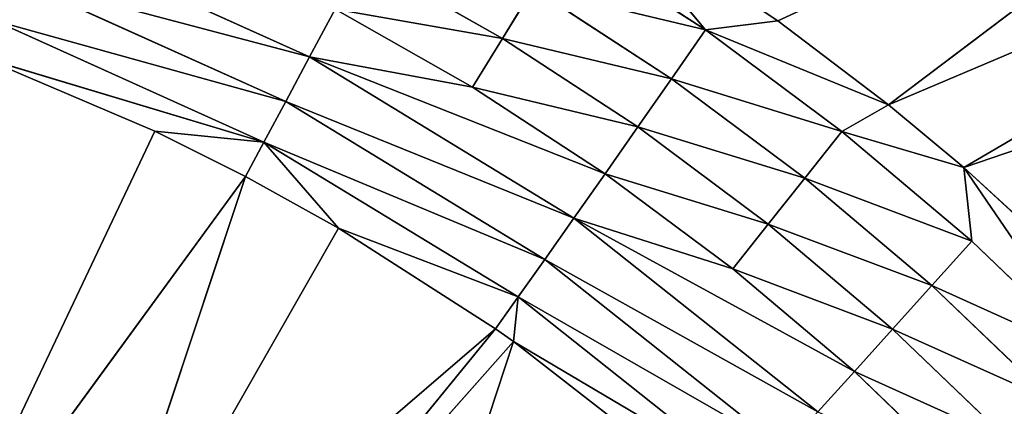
# Model space of a CAD drawing. Extents: x 0 to 605, y 0 to 400.
# Tile 574 of 656: x 310.11 to 318.84, y 221.7 to 225.13. Entities that reach past the tile are written whole.
import ezdxf

# ---------------------------------------------------------------- set-up
doc = ezdxf.new("R2010")
doc.units = 0
doc.header["$LTSCALE"] = 25.4
doc.layers.get('0').update_dxf_attribs({"linetype": 'CONTINUOUS'})

# ---------------------------------------------------------------- blocks, each defined once
blk = doc.blocks.new('ATLANTA610_-_S_STL')
at = {"color": 0}
for p, q in [((318.0842, 25.3451, 175.5123), (322.1481, 25.436, 172.4436)), ((318.0842, 25.3451, 175.5123), (322.1481, 25.436, 172.4436)), ((318.7541, 25.3349, 176.0663), (323.9319, 25.4298, 173.0327)), ((318.7541, 25.3349, 176.0663), (323.9319, 25.4298, 173.0327)), ((315.2075, 25.3549, 174.0289), (316.4621, 25.3371, 174.8477)), ((315.2075, 25.3549, 174.0289), (316.4621, 25.3371, 174.8477)), ((316.4621, 25.3371, 174.8477), (315.5294, 25.3816, 173.7242)), ((316.4621, 25.3371, 174.8477), (315.5294, 25.3816, 173.7242)), ((317.1035, 25.3596, 174.7686), (315.5294, 25.3816, 173.7242)), ((317.1035, 25.3596, 174.7686), (315.5294, 25.3816, 173.7242)), ((316.4621, 25.3371, 174.8477), (316.1605, 25.251, 175.2805)), ((316.4621, 25.3371, 174.8477), (316.1605, 25.251, 175.2805)), ((316.4621, 25.3371, 174.8477), (317.1035, 25.3596, 174.7686)), ((316.4621, 25.3371, 174.8477), (317.1035, 25.3596, 174.7686)), ((316.4621, 25.3371, 174.8477), (318.0842, 25.3451, 175.5123)), ((316.4621, 25.3371, 174.8477), (318.0842, 25.3451, 175.5123)), ((316.4621, 25.3371, 174.8477), (317.6717, 25.3189, 175.7482)), ((316.4621, 25.3371, 174.8477), (317.6717, 25.3189, 175.7482)), ((318.0842, 25.3451, 175.5123), (317.1035, 25.3596, 174.7686)), ((318.0842, 25.3451, 175.5123), (317.1035, 25.3596, 174.7686)), ((317.6717, 25.3189, 175.7482), (317.3439, 25.2327, 176.1616)), ((317.6717, 25.3189, 175.7482), (317.3439, 25.2327, 176.1616)), ((317.6717, 25.3189, 175.7482), (318.0842, 25.3451, 175.5123)), ((317.6717, 25.3189, 175.7482), (318.0842, 25.3451, 175.5123)), ((317.6717, 25.3189, 175.7482), (318.8229, 25.3007, 176.7212)), ((317.6717, 25.3189, 175.7482), (318.8229, 25.3007, 176.7212)), ((318.7541, 25.3349, 176.0663), (318.0842, 25.3451, 175.5123)), ((318.7541, 25.3349, 176.0663), (318.0842, 25.3451, 175.5123)), ((318.8229, 25.3007, 176.7212), (318.7541, 25.3349, 176.0663)), ((318.8229, 25.3007, 176.7212), (318.7541, 25.3349, 176.0663)), ((319.9132, 25.2829, 177.7644), (318.7541, 25.3349, 176.0663)), ((319.9132, 25.2829, 177.7644), (318.7541, 25.3349, 176.0663)), ((320.0686, 25.3142, 177.2771), (318.7541, 25.3349, 176.0663)), ((320.0686, 25.3142, 177.2771), (318.7541, 25.3349, 176.0663)), ((314.6614, 25.1248, 174.9244), (314.9331, 25.2688, 174.4794)), ((314.6614, 25.1248, 174.9244), (314.9331, 25.2688, 174.4794)), ((316.1605, 25.251, 175.2805), (314.9331, 25.2688, 174.4794)), ((316.1605, 25.251, 175.2805), (314.9331, 25.2688, 174.4794)), ((315.8619, 25.107, 175.7079), (316.1605, 25.251, 175.2805)), ((315.8619, 25.107, 175.7079), (316.1605, 25.251, 175.2805)), ((317.3439, 25.2327, 176.1616), (316.1605, 25.251, 175.2805)), ((317.3439, 25.2327, 176.1616), (316.1605, 25.251, 175.2805)), ((317.0195, 25.0888, 176.5697), (317.3439, 25.2327, 176.1616)), ((317.0195, 25.0888, 176.5697), (317.3439, 25.2327, 176.1616)), ((318.4703, 25.2146, 177.1136), (317.3439, 25.2327, 176.1616)), ((318.4703, 25.2146, 177.1136), (317.3439, 25.2327, 176.1616)), ((318.8229, 25.3007, 176.7212), (318.4703, 25.2146, 177.1136)), ((318.8229, 25.3007, 176.7212), (318.4703, 25.2146, 177.1136)), ((318.8229, 25.3007, 176.7212), (319.9132, 25.2829, 177.7644)), ((318.8229, 25.3007, 176.7212), (319.9132, 25.2829, 177.7644)), ((318.1213, 25.0706, 177.5009), (318.4703, 25.2146, 177.1136)), ((318.1213, 25.0706, 177.5009), (318.4703, 25.2146, 177.1136)), ((319.5371, 25.1968, 178.1344), (318.4703, 25.2146, 177.1136)), ((319.5371, 25.1968, 178.1344), (318.4703, 25.2146, 177.1136)), ((313.4144, 25.1419, 174.2161), (314.6614, 25.1248, 174.9244)), ((313.4144, 25.1419, 174.2161), (314.6614, 25.1248, 174.9244)), ((314.6614, 25.1248, 174.9244), (314.3973, 24.924, 175.3555)), ((314.6614, 25.1248, 174.9244), (314.3973, 24.924, 175.3555)), ((314.6614, 25.1248, 174.9244), (315.8619, 25.107, 175.7079)), ((314.6614, 25.1248, 174.9244), (315.8619, 25.107, 175.7079)), ((315.8619, 25.107, 175.7079), (315.5717, 24.9062, 176.1219)), ((315.8619, 25.107, 175.7079), (315.5717, 24.9062, 176.1219)), ((315.8619, 25.107, 175.7079), (317.0195, 25.0888, 176.5697)), ((315.8619, 25.107, 175.7079), (317.0195, 25.0888, 176.5697)), ((317.0195, 25.0888, 176.5697), (316.7042, 24.888, 176.965)), ((317.0195, 25.0888, 176.5697), (316.7042, 24.888, 176.965)), ((317.0195, 25.0888, 176.5697), (318.1213, 25.0706, 177.5009)), ((317.0195, 25.0888, 176.5697), (318.1213, 25.0706, 177.5009)), ((318.1213, 25.0706, 177.5009), (317.7823, 24.8699, 177.8761)), ((318.1213, 25.0706, 177.5009), (317.7823, 24.8699, 177.8761)), ((318.1213, 25.0706, 177.5009), (319.165, 25.0528, 178.4995)), ((318.1213, 25.0706, 177.5009), (319.165, 25.0528, 178.4995)), ((313.1775, 24.9411, 174.6628), (312.9515, 24.6866, 175.0873)), ((313.1775, 24.9411, 174.6628), (312.9515, 24.6866, 175.0873)), ((314.3973, 24.924, 175.3555), (312.9515, 24.6866, 175.0873)), ((314.3973, 24.924, 175.3555), (312.9515, 24.6866, 175.0873)), ((315.5717, 24.9062, 176.1219), (312.9515, 24.6866, 175.0873)), ((315.5717, 24.9062, 176.1219), (312.9515, 24.6866, 175.0873)), ((314.3973, 24.924, 175.3555), (313.1775, 24.9411, 174.6628)), ((314.3973, 24.924, 175.3555), (313.1775, 24.9411, 174.6628)), ((315.5717, 24.9062, 176.1219), (314.3973, 24.924, 175.3555)), ((315.5717, 24.9062, 176.1219), (314.3973, 24.924, 175.3555)), ((315.5717, 24.9062, 176.1219), (315.2951, 24.6517, 176.5153)), ((315.5717, 24.9062, 176.1219), (315.2951, 24.6517, 176.5153)), ((316.7042, 24.888, 176.965), (315.2951, 24.6517, 176.5153)), ((316.7042, 24.888, 176.965), (315.2951, 24.6517, 176.5153)), ((316.7042, 24.888, 176.965), (315.5717, 24.9062, 176.1219)), ((316.7042, 24.888, 176.965), (315.5717, 24.9062, 176.1219)), ((317.7823, 24.8699, 177.8761), (316.7042, 24.888, 176.965)), ((317.7823, 24.8699, 177.8761), (316.7042, 24.888, 176.965)), ((317.7823, 24.8699, 177.8761), (315.2951, 24.6517, 176.5153)), ((317.7823, 24.8699, 177.8761), (315.2951, 24.6517, 176.5153)), ((317.7823, 24.8699, 177.8761), (317.4594, 24.6153, 178.2324)), ((317.7823, 24.8699, 177.8761), (317.4594, 24.6153, 178.2324)), ((318.8036, 24.852, 178.8531), (317.7823, 24.8699, 177.8761)), ((318.8036, 24.852, 178.8531), (317.7823, 24.8699, 177.8761)), ((310.4616, 24.7169, 173.9644), (312.9515, 24.6866, 175.0873)), ((310.4616, 24.7169, 173.9644), (312.9515, 24.6866, 175.0873)), ((312.9515, 24.6866, 175.0873), (312.7405, 24.3833, 175.4822)), ((312.9515, 24.6866, 175.0873), (312.7405, 24.3833, 175.4822)), ((312.9515, 24.6866, 175.0873), (315.2951, 24.6517, 176.5153)), ((312.9515, 24.6866, 175.0873), (315.2951, 24.6517, 176.5153)), ((315.2951, 24.6517, 176.5153), (315.0369, 24.3484, 176.8811)), ((315.2951, 24.6517, 176.5153), (315.0369, 24.3484, 176.8811)), ((315.2951, 24.6517, 176.5153), (317.4594, 24.6153, 178.2324)), ((315.2951, 24.6517, 176.5153), (317.4594, 24.6153, 178.2324)), ((312.7405, 24.3833, 175.4822), (310.3014, 24.4136, 174.3825)), ((312.7405, 24.3833, 175.4822), (310.3014, 24.4136, 174.3825)), ((312.7405, 24.3833, 175.4822), (312.5477, 24.0377, 175.8416)), ((312.7405, 24.3833, 175.4822), (312.5477, 24.0377, 175.8416)), ((315.0369, 24.3484, 176.8811), (312.7405, 24.3833, 175.4822)), ((315.0369, 24.3484, 176.8811), (312.7405, 24.3833, 175.4822)), ((315.0369, 24.3484, 176.8811), (312.5477, 24.0377, 175.8416)), ((315.0369, 24.3484, 176.8811), (312.5477, 24.0377, 175.8416)), ((315.0369, 24.3484, 176.8811), (314.801, 24.0029, 177.2138)), ((315.0369, 24.3484, 176.8811), (314.801, 24.0029, 177.2138)), ((317.1581, 24.312, 178.5637), (314.801, 24.0029, 177.2138)), ((317.1581, 24.312, 178.5637), (314.801, 24.0029, 177.2138)), ((317.1581, 24.312, 178.5637), (315.0369, 24.3484, 176.8811)), ((317.1581, 24.312, 178.5637), (315.0369, 24.3484, 176.8811)), ((310.0297, 23.7066, 175.0861), (312.5477, 24.0377, 175.8416)), ((310.0297, 23.7066, 175.0861), (312.5477, 24.0377, 175.8416)), ((312.5477, 24.0377, 175.8416), (310.1548, 24.0681, 174.763)), ((312.5477, 24.0377, 175.8416), (310.1548, 24.0681, 174.763)), ((311.5797, 23.6875, 175.7448), (312.5477, 24.0377, 175.8416)), ((311.5797, 23.6875, 175.7448), (312.5477, 24.0377, 175.8416)), ((312.5477, 24.0377, 175.8416), (312.3832, 23.6764, 176.1465)), ((312.5477, 24.0377, 175.8416), (312.3832, 23.6764, 176.1465)), ((314.801, 24.0029, 177.2138), (312.5477, 24.0377, 175.8416)), ((312.5477, 24.0377, 175.8416), (313.2091, 23.664, 176.6059)), ((312.5477, 24.0377, 175.8416), (313.2091, 23.664, 176.6059)), ((314.801, 24.0029, 177.2138), (312.5477, 24.0377, 175.8416)), ((314.801, 24.0029, 177.2138), (313.2091, 23.664, 176.6059)), ((314.801, 24.0029, 177.2138), (313.2091, 23.664, 176.6059)), ((314.801, 24.0029, 177.2138), (314.6, 23.6415, 177.496)), ((314.801, 24.0029, 177.2138), (314.6, 23.6415, 177.496)), ((314.801, 24.0029, 177.2138), (314.7605, 23.6388, 177.6089)), ((314.801, 24.0029, 177.2138), (314.7605, 23.6388, 177.6089)), ((316.8831, 23.9665, 178.8648), (314.7605, 23.6388, 177.6089)), ((316.8831, 23.9665, 178.8648), (314.7605, 23.6388, 177.6089)), ((316.8831, 23.9665, 178.8648), (314.801, 24.0029, 177.2138)), ((316.8831, 23.9665, 178.8648), (314.801, 24.0029, 177.2138)), ((309.5471, 18.2168, 180.0287), (311.5797, 23.6875, 175.7448)), ((309.5471, 18.2168, 180.0287), (311.5797, 23.6875, 175.7448)), ((309.5471, 18.2168, 180.0287), (312.3832, 23.6764, 176.1465)), ((309.5471, 18.2168, 180.0287), (312.3832, 23.6764, 176.1465)), ((311.5797, 23.6875, 175.7448), (310.0297, 23.7066, 175.0861)), ((311.5797, 23.6875, 175.7448), (310.0297, 23.7066, 175.0861)), ((310.8669, 18.2168, 180.7047), (312.3832, 23.6764, 176.1465)), ((310.8669, 18.2168, 180.7047), (312.3832, 23.6764, 176.1465)), ((310.8669, 18.2168, 180.7047), (313.2091, 23.664, 176.6059)), ((310.8669, 18.2168, 180.7047), (313.2091, 23.664, 176.6059)), ((312.3832, 23.6764, 176.1465), (311.5797, 23.6875, 175.7448)), ((312.3832, 23.6764, 176.1465), (311.5797, 23.6875, 175.7448)), ((313.2091, 23.664, 176.6059), (312.3832, 23.6764, 176.1465)), ((313.2091, 23.664, 176.6059), (312.3832, 23.6764, 176.1465)), ((314.6, 23.6415, 177.496), (313.2091, 23.664, 176.6059)), ((314.6, 23.6415, 177.496), (313.2091, 23.664, 176.6059)), ((310.8669, 18.2168, 180.7047), (314.6, 23.6415, 177.496)), ((310.8669, 18.2168, 180.7047), (314.6, 23.6415, 177.496)), ((311.6119, 18.2168, 181.1561), (314.6, 23.6415, 177.496)), ((311.6119, 18.2168, 181.1561), (314.6, 23.6415, 177.496)), ((311.6119, 18.2168, 181.1561), (314.7605, 23.6388, 177.6089)), ((311.6119, 18.2168, 181.1561), (314.7605, 23.6388, 177.6089)), ((313.2077, 18.2168, 182.3226), (314.7605, 23.6388, 177.6089)), ((313.2077, 18.2168, 182.3226), (314.7605, 23.6388, 177.6089)), ((314.7605, 23.6388, 177.6089), (314.6, 23.6415, 177.496)), ((314.7605, 23.6388, 177.6089), (314.6, 23.6415, 177.496))]:
    blk.add_line(p, q, dxfattribs=at)
mesh = blk.add_polyface(dxfattribs=at)
corners = [(315.5294, 25.3816, 173.7242), (322.1481, 25.436, 172.4436), (320.3459, 25.4423, 171.9241), (317.1035, 25.3596, 174.7686), (318.0842, 25.3451, 175.5123)]
mesh.append_faces([[corners[k] for k in face] for face in [(0, 1, 2), (1, 3, 4)]], dxfattribs={"vtx0": -1, "color": 0})
mesh.append_faces([[corners[k] for k in face] for face in [(1, 0, 3)]], dxfattribs={"vtx0": -1, "vtx2": -1, "color": 0})
mesh = blk.add_polyface(dxfattribs=at)
corners = [(318.0842, 25.3451, 175.5123), (323.9319, 25.4298, 173.0327), (322.1481, 25.436, 172.4436), (318.7541, 25.3349, 176.0663)]
mesh.append_faces([[corners[k] for k in face] for face in [(0, 1, 2), (1, 0, 3)]], dxfattribs={"vtx0": -1, "color": 0})
mesh = blk.add_polyface(dxfattribs=at)
corners = [(318.7541, 25.3349, 176.0663), (325.6914, 25.4239, 173.6977), (323.9319, 25.4298, 173.0327), (320.0686, 25.3142, 177.2771), (320.3547, 25.3096, 177.5651)]
mesh.append_faces([[corners[k] for k in face] for face in [(0, 1, 2), (1, 3, 4)]], dxfattribs={"vtx0": -1, "color": 0})
mesh.append_faces([[corners[k] for k in face] for face in [(1, 0, 3)]], dxfattribs={"vtx0": -1, "vtx2": -1, "color": 0})
mesh = blk.add_polyface(dxfattribs=at)
corners = [(314.9331, 25.2688, 174.4794), (316.4621, 25.3371, 174.8477), (315.2075, 25.3549, 174.0289), (316.1605, 25.251, 175.2805)]
mesh.append_faces([[corners[k] for k in face] for face in [(0, 1, 2), (1, 0, 3)]], dxfattribs={"vtx0": -1, "color": 0})
mesh = blk.add_polyface(dxfattribs=at)
corners = [(316.4621, 25.3371, 174.8477), (315.5294, 25.3816, 173.7242), (315.2075, 25.3549, 174.0289)]
mesh.append_faces([[corners[k] for k in face] for face in [(0, 1, 2)]], dxfattribs={"color": 0})
mesh = blk.add_polyface(dxfattribs=at)
corners = [(316.4621, 25.3371, 174.8477), (317.1035, 25.3596, 174.7686), (315.5294, 25.3816, 173.7242)]
mesh.append_faces([[corners[k] for k in face] for face in [(0, 1, 2)]], dxfattribs={"color": 0})
mesh = blk.add_polyface(dxfattribs=at)
corners = [(316.1605, 25.251, 175.2805), (317.6717, 25.3189, 175.7482), (316.4621, 25.3371, 174.8477), (317.3439, 25.2327, 176.1616)]
mesh.append_faces([[corners[k] for k in face] for face in [(0, 1, 2), (1, 0, 3)]], dxfattribs={"vtx0": -1, "color": 0})
mesh = blk.add_polyface(dxfattribs=at)
corners = [(318.0842, 25.3451, 175.5123), (317.1035, 25.3596, 174.7686), (316.4621, 25.3371, 174.8477)]
mesh.append_faces([[corners[k] for k in face] for face in [(0, 1, 2)]], dxfattribs={"color": 0})
mesh = blk.add_polyface(dxfattribs=at)
corners = [(317.6717, 25.3189, 175.7482), (318.0842, 25.3451, 175.5123), (316.4621, 25.3371, 174.8477)]
mesh.append_faces([[corners[k] for k in face] for face in [(0, 1, 2)]], dxfattribs={"color": 0})
mesh = blk.add_polyface(dxfattribs=at)
corners = [(317.3439, 25.2327, 176.1616), (318.8229, 25.3007, 176.7212), (317.6717, 25.3189, 175.7482), (318.4703, 25.2146, 177.1136)]
mesh.append_faces([[corners[k] for k in face] for face in [(0, 1, 2), (1, 0, 3)]], dxfattribs={"vtx0": -1, "color": 0})
mesh = blk.add_polyface(dxfattribs=at)
corners = [(317.6717, 25.3189, 175.7482), (318.7541, 25.3349, 176.0663), (318.0842, 25.3451, 175.5123), (318.8229, 25.3007, 176.7212)]
mesh.append_faces([[corners[k] for k in face] for face in [(0, 1, 2), (1, 0, 3)]], dxfattribs={"vtx0": -1, "color": 0})
mesh = blk.add_polyface(dxfattribs=at)
corners = [(319.9132, 25.2829, 177.7644), (318.7541, 25.3349, 176.0663), (318.8229, 25.3007, 176.7212)]
mesh.append_faces([[corners[k] for k in face] for face in [(0, 1, 2)]], dxfattribs={"color": 0})
mesh = blk.add_polyface(dxfattribs=at)
corners = [(319.9132, 25.2829, 177.7644), (320.0686, 25.3142, 177.2771), (318.7541, 25.3349, 176.0663)]
mesh.append_faces([[corners[k] for k in face] for face in [(0, 1, 2)]], dxfattribs={"color": 0})
mesh = blk.add_polyface(dxfattribs=at)
corners = [(313.4144, 25.1419, 174.2161), (314.9331, 25.2688, 174.4794), (313.6581, 25.2859, 173.7553), (314.6614, 25.1248, 174.9244)]
mesh.append_faces([[corners[k] for k in face] for face in [(0, 1, 2), (1, 0, 3)]], dxfattribs={"vtx0": -1, "color": 0})
mesh = blk.add_polyface(dxfattribs=at)
corners = [(314.6614, 25.1248, 174.9244), (316.1605, 25.251, 175.2805), (314.9331, 25.2688, 174.4794), (315.8619, 25.107, 175.7079)]
mesh.append_faces([[corners[k] for k in face] for face in [(0, 1, 2), (1, 0, 3)]], dxfattribs={"vtx0": -1, "color": 0})
mesh = blk.add_polyface(dxfattribs=at)
corners = [(315.8619, 25.107, 175.7079), (317.3439, 25.2327, 176.1616), (316.1605, 25.251, 175.2805), (317.0195, 25.0888, 176.5697)]
mesh.append_faces([[corners[k] for k in face] for face in [(0, 1, 2), (1, 0, 3)]], dxfattribs={"vtx0": -1, "color": 0})
mesh = blk.add_polyface(dxfattribs=at)
corners = [(317.0195, 25.0888, 176.5697), (318.4703, 25.2146, 177.1136), (317.3439, 25.2327, 176.1616), (318.1213, 25.0706, 177.5009)]
mesh.append_faces([[corners[k] for k in face] for face in [(0, 1, 2), (1, 0, 3)]], dxfattribs={"vtx0": -1, "color": 0})
mesh = blk.add_polyface(dxfattribs=at)
corners = [(318.4703, 25.2146, 177.1136), (319.9132, 25.2829, 177.7644), (318.8229, 25.3007, 176.7212), (319.5371, 25.1968, 178.1344)]
mesh.append_faces([[corners[k] for k in face] for face in [(0, 1, 2), (1, 0, 3)]], dxfattribs={"vtx0": -1, "color": 0})
mesh = blk.add_polyface(dxfattribs=at)
corners = [(318.1213, 25.0706, 177.5009), (319.5371, 25.1968, 178.1344), (318.4703, 25.2146, 177.1136), (319.165, 25.0528, 178.4995)]
mesh.append_faces([[corners[k] for k in face] for face in [(0, 1, 2), (1, 0, 3)]], dxfattribs={"vtx0": -1, "color": 0})
mesh = blk.add_polyface(dxfattribs=at)
corners = [(313.1775, 24.9411, 174.6628), (314.6614, 25.1248, 174.9244), (313.4144, 25.1419, 174.2161), (314.3973, 24.924, 175.3555)]
mesh.append_faces([[corners[k] for k in face] for face in [(0, 1, 2), (1, 0, 3)]], dxfattribs={"vtx0": -1, "color": 0})
mesh = blk.add_polyface(dxfattribs=at)
corners = [(314.3973, 24.924, 175.3555), (315.8619, 25.107, 175.7079), (314.6614, 25.1248, 174.9244), (315.5717, 24.9062, 176.1219)]
mesh.append_faces([[corners[k] for k in face] for face in [(0, 1, 2), (1, 0, 3)]], dxfattribs={"vtx0": -1, "color": 0})
mesh = blk.add_polyface(dxfattribs=at)
corners = [(315.5717, 24.9062, 176.1219), (317.0195, 25.0888, 176.5697), (315.8619, 25.107, 175.7079), (316.7042, 24.888, 176.965)]
mesh.append_faces([[corners[k] for k in face] for face in [(0, 1, 2), (1, 0, 3)]], dxfattribs={"vtx0": -1, "color": 0})
mesh = blk.add_polyface(dxfattribs=at)
corners = [(316.7042, 24.888, 176.965), (318.1213, 25.0706, 177.5009), (317.0195, 25.0888, 176.5697), (317.7823, 24.8699, 177.8761)]
mesh.append_faces([[corners[k] for k in face] for face in [(0, 1, 2), (1, 0, 3)]], dxfattribs={"vtx0": -1, "color": 0})
mesh = blk.add_polyface(dxfattribs=at)
corners = [(317.7823, 24.8699, 177.8761), (319.165, 25.0528, 178.4995), (318.1213, 25.0706, 177.5009), (318.8036, 24.852, 178.8531)]
mesh.append_faces([[corners[k] for k in face] for face in [(0, 1, 2), (1, 0, 3)]], dxfattribs={"vtx0": -1, "color": 0})
mesh = blk.add_polyface(dxfattribs=at)
corners = [(312.9515, 24.6866, 175.0873), (313.1775, 24.9411, 174.6628), (310.4616, 24.7169, 173.9644)]
mesh.append_faces([[corners[k] for k in face] for face in [(0, 1, 2)]], dxfattribs={"color": 0})
mesh = blk.add_polyface(dxfattribs=at)
corners = [(314.3973, 24.924, 175.3555), (313.1775, 24.9411, 174.6628), (312.9515, 24.6866, 175.0873)]
mesh.append_faces([[corners[k] for k in face] for face in [(0, 1, 2)]], dxfattribs={"color": 0})
mesh = blk.add_polyface(dxfattribs=at)
corners = [(315.5717, 24.9062, 176.1219), (314.3973, 24.924, 175.3555), (312.9515, 24.6866, 175.0873)]
mesh.append_faces([[corners[k] for k in face] for face in [(0, 1, 2)]], dxfattribs={"color": 0})
mesh = blk.add_polyface(dxfattribs=at)
corners = [(315.2951, 24.6517, 176.5153), (315.5717, 24.9062, 176.1219), (312.9515, 24.6866, 175.0873)]
mesh.append_faces([[corners[k] for k in face] for face in [(0, 1, 2)]], dxfattribs={"color": 0})
mesh = blk.add_polyface(dxfattribs=at)
corners = [(316.7042, 24.888, 176.965), (315.5717, 24.9062, 176.1219), (315.2951, 24.6517, 176.5153)]
mesh.append_faces([[corners[k] for k in face] for face in [(0, 1, 2)]], dxfattribs={"color": 0})
mesh = blk.add_polyface(dxfattribs=at)
corners = [(317.7823, 24.8699, 177.8761), (316.7042, 24.888, 176.965), (315.2951, 24.6517, 176.5153)]
mesh.append_faces([[corners[k] for k in face] for face in [(0, 1, 2)]], dxfattribs={"color": 0})
mesh = blk.add_polyface(dxfattribs=at)
corners = [(317.4594, 24.6153, 178.2324), (317.7823, 24.8699, 177.8761), (315.2951, 24.6517, 176.5153)]
mesh.append_faces([[corners[k] for k in face] for face in [(0, 1, 2)]], dxfattribs={"color": 0})
mesh = blk.add_polyface(dxfattribs=at)
corners = [(318.8036, 24.852, 178.8531), (317.7823, 24.8699, 177.8761), (317.4594, 24.6153, 178.2324)]
mesh.append_faces([[corners[k] for k in face] for face in [(0, 1, 2)]], dxfattribs={"color": 0})
mesh = blk.add_polyface(dxfattribs=at)
corners = [(310.3014, 24.4136, 174.3825), (312.9515, 24.6866, 175.0873), (310.4616, 24.7169, 173.9644), (312.7405, 24.3833, 175.4822)]
mesh.append_faces([[corners[k] for k in face] for face in [(0, 1, 2), (1, 0, 3)]], dxfattribs={"vtx0": -1, "color": 0})
mesh = blk.add_polyface(dxfattribs=at)
corners = [(312.7405, 24.3833, 175.4822), (315.2951, 24.6517, 176.5153), (312.9515, 24.6866, 175.0873), (315.0369, 24.3484, 176.8811)]
mesh.append_faces([[corners[k] for k in face] for face in [(0, 1, 2), (1, 0, 3)]], dxfattribs={"vtx0": -1, "color": 0})
mesh = blk.add_polyface(dxfattribs=at)
corners = [(315.0369, 24.3484, 176.8811), (317.4594, 24.6153, 178.2324), (315.2951, 24.6517, 176.5153), (317.1581, 24.312, 178.5637)]
mesh.append_faces([[corners[k] for k in face] for face in [(0, 1, 2), (1, 0, 3)]], dxfattribs={"vtx0": -1, "color": 0})
mesh = blk.add_polyface(dxfattribs=at)
corners = [(310.1548, 24.0681, 174.763), (312.7405, 24.3833, 175.4822), (310.3014, 24.4136, 174.3825), (312.5477, 24.0377, 175.8416)]
mesh.append_faces([[corners[k] for k in face] for face in [(0, 1, 2), (1, 0, 3)]], dxfattribs={"vtx0": -1, "color": 0})
mesh = blk.add_polyface(dxfattribs=at)
corners = [(315.0369, 24.3484, 176.8811), (312.7405, 24.3833, 175.4822), (312.5477, 24.0377, 175.8416)]
mesh.append_faces([[corners[k] for k in face] for face in [(0, 1, 2)]], dxfattribs={"color": 0})
mesh = blk.add_polyface(dxfattribs=at)
corners = [(314.801, 24.0029, 177.2138), (315.0369, 24.3484, 176.8811), (312.5477, 24.0377, 175.8416)]
mesh.append_faces([[corners[k] for k in face] for face in [(0, 1, 2)]], dxfattribs={"color": 0})
mesh = blk.add_polyface(dxfattribs=at)
corners = [(317.1581, 24.312, 178.5637), (315.0369, 24.3484, 176.8811), (314.801, 24.0029, 177.2138)]
mesh.append_faces([[corners[k] for k in face] for face in [(0, 1, 2)]], dxfattribs={"color": 0})
mesh = blk.add_polyface(dxfattribs=at)
corners = [(316.8831, 23.9665, 178.8648), (317.1581, 24.312, 178.5637), (314.801, 24.0029, 177.2138)]
mesh.append_faces([[corners[k] for k in face] for face in [(0, 1, 2)]], dxfattribs={"color": 0})
mesh = blk.add_polyface(dxfattribs=at)
corners = [(312.5477, 24.0377, 175.8416), (310.1548, 24.0681, 174.763), (310.0297, 23.7066, 175.0861)]
mesh.append_faces([[corners[k] for k in face] for face in [(0, 1, 2)]], dxfattribs={"color": 0})
mesh = blk.add_polyface(dxfattribs=at)
corners = [(312.5477, 24.0377, 175.8416), (310.0297, 23.7066, 175.0861), (311.5797, 23.6875, 175.7448)]
mesh.append_faces([[corners[k] for k in face] for face in [(0, 1, 2)]], dxfattribs={"color": 0})
mesh = blk.add_polyface(dxfattribs=at)
corners = [(312.3832, 23.6764, 176.1465), (312.5477, 24.0377, 175.8416), (311.5797, 23.6875, 175.7448)]
mesh.append_faces([[corners[k] for k in face] for face in [(0, 1, 2)]], dxfattribs={"color": 0})
mesh = blk.add_polyface(dxfattribs=at)
corners = [(313.2091, 23.664, 176.6059), (312.5477, 24.0377, 175.8416), (312.3832, 23.6764, 176.1465)]
mesh.append_faces([[corners[k] for k in face] for face in [(0, 1, 2)]], dxfattribs={"color": 0})
mesh = blk.add_polyface(dxfattribs=at)
corners = [(314.801, 24.0029, 177.2138), (312.5477, 24.0377, 175.8416), (313.2091, 23.664, 176.6059)]
mesh.append_faces([[corners[k] for k in face] for face in [(0, 1, 2)]], dxfattribs={"color": 0})
mesh = blk.add_polyface(dxfattribs=at)
corners = [(313.2077, 18.2168, 182.3226), (316.2223, 23.613, 178.747), (314.7605, 23.6388, 177.6089), (316.8831, 23.9665, 178.8648)]
mesh.append_faces([[corners[k] for k in face] for face in [(0, 1, 2), (3, 2, 1)]], dxfattribs={"vtx1": -1, "color": 0})
mesh = blk.add_polyface(dxfattribs=at)
corners = [(314.6, 23.6415, 177.496), (314.801, 24.0029, 177.2138), (313.2091, 23.664, 176.6059)]
mesh.append_faces([[corners[k] for k in face] for face in [(0, 1, 2)]], dxfattribs={"color": 0})
mesh = blk.add_polyface(dxfattribs=at)
corners = [(314.7605, 23.6388, 177.6089), (314.801, 24.0029, 177.2138), (314.6, 23.6415, 177.496)]
mesh.append_faces([[corners[k] for k in face] for face in [(0, 1, 2)]], dxfattribs={"color": 0})
mesh = blk.add_polyface(dxfattribs=at)
corners = [(316.8831, 23.9665, 178.8648), (314.801, 24.0029, 177.2138), (314.7605, 23.6388, 177.6089)]
mesh.append_faces([[corners[k] for k in face] for face in [(0, 1, 2)]], dxfattribs={"color": 0})
mesh = blk.add_polyface(dxfattribs=at)
corners = [(311.5797, 23.6875, 175.7448), (310.0297, 23.7066, 175.0861), (309.5471, 18.2168, 180.0287)]
mesh.append_faces([[corners[k] for k in face] for face in [(0, 1, 2)]], dxfattribs={"color": 0})
mesh = blk.add_polyface(dxfattribs=at)
corners = [(312.3832, 23.6764, 176.1465), (311.5797, 23.6875, 175.7448), (309.5471, 18.2168, 180.0287)]
mesh.append_faces([[corners[k] for k in face] for face in [(0, 1, 2)]], dxfattribs={"color": 0})
mesh = blk.add_polyface(dxfattribs=at)
corners = [(312.3832, 23.6764, 176.1465), (309.5471, 18.2168, 180.0287), (310.8669, 18.2168, 180.7047)]
mesh.append_faces([[corners[k] for k in face] for face in [(0, 1, 2)]], dxfattribs={"color": 0})
mesh = blk.add_polyface(dxfattribs=at)
corners = [(313.2091, 23.664, 176.6059), (312.3832, 23.6764, 176.1465), (310.8669, 18.2168, 180.7047)]
mesh.append_faces([[corners[k] for k in face] for face in [(0, 1, 2)]], dxfattribs={"color": 0})
mesh = blk.add_polyface(dxfattribs=at)
corners = [(310.8669, 18.2168, 180.7047), (314.6, 23.6415, 177.496), (313.2091, 23.664, 176.6059)]
mesh.append_faces([[corners[k] for k in face] for face in [(0, 1, 2)]], dxfattribs={"color": 0})
mesh = blk.add_polyface(dxfattribs=at)
corners = [(311.6119, 18.2168, 181.1561), (314.6, 23.6415, 177.496), (310.8669, 18.2168, 180.7047)]
mesh.append_faces([[corners[k] for k in face] for face in [(0, 1, 2)]], dxfattribs={"color": 0})
mesh = blk.add_polyface(dxfattribs=at)
corners = [(311.6119, 18.2168, 181.1561), (314.7605, 23.6388, 177.6089), (314.6, 23.6415, 177.496)]
mesh.append_faces([[corners[k] for k in face] for face in [(0, 1, 2)]], dxfattribs={"color": 0})
mesh = blk.add_polyface(dxfattribs=at)
corners = [(313.2077, 18.2168, 182.3226), (314.7605, 23.6388, 177.6089), (311.6119, 18.2168, 181.1561)]
mesh.append_faces([[corners[k] for k in face] for face in [(0, 1, 2)]], dxfattribs={"color": 0})

msp = doc.modelspace()

# ---------------------------------------------------------------- block references
at = {"color": 254, "extrusion": (0, -1, 5.55112e-17)}
msp.add_blockref('ATLANTA610_-_S_STL', (-0.2686, -0.0661, -399.8831), dxfattribs=at)

doc.saveas('drawing.dxf')
